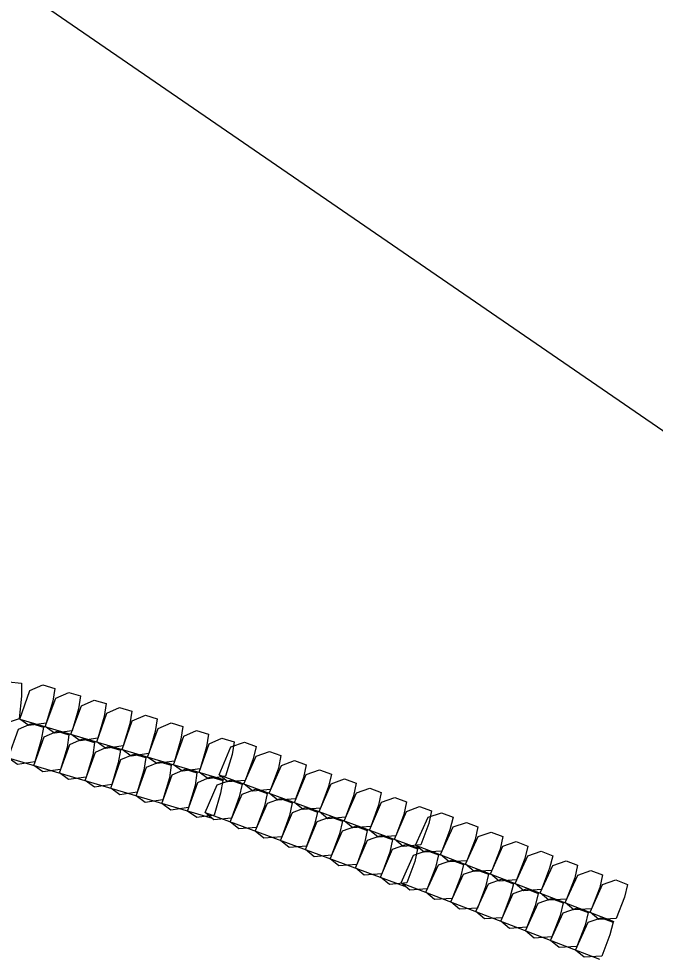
# Model space of a CAD drawing. Extents: x 465700 to 483515, y 488970 to 507540.
# Drawn here: x 475207.8 to 475267.7, y 502733.9 to 502822.3 of the extents above; entities that cross this region are included whole.
import ezdxf

# ---------------------------------------------------------------- set-up
doc = ezdxf.new("R2010")
doc.units = 0
doc.layers.add('Exist Plan Preparation Watershed Blue', color=7, linetype='Continuous')
doc.layers.add('Prop Erosion Embankment Toe Protection CELL', color=7, linetype='Continuous')

msp = doc.modelspace()

# ---------------------------------------------------------------- linework, layer by layer
at = {"layer": 'Exist Plan Preparation Watershed Blue'}
msp.add_lwpolyline([(475154.131, 502866.925), (475194.968, 502835.195), (475204.027, 502827.84), (475282.486, 502773.986), (475299.69, 502757.745), (475316.56, 502741.316), (475336.833, 502775.218), (475334.397, 502798.991), (475316.903, 502836.72), (475282.09, 502903.796), (475239.648, 503008.543), (475187.557, 503080.371), (475160.163, 503050.452), (475152.157, 503027.475), (475155.176, 502992.437), (475159.738, 502954.74), (475159.72, 502910.971), (475161.433, 502887.385)], close=True, dxfattribs=at)
at = {"layer": 'Prop Erosion Embankment Toe Protection CELL'}
for p, q in [((475207.938, 502756.483), (475227.11, 502750.788)), ((475206.856, 502752.84), (475226.028, 502747.145)), ((475226.69, 502751.247), (475245.461, 502744.345)), ((475225.378, 502747.681), (475244.15, 502740.778)), ((475245.192, 502744.636), (475263.854, 502737.444)), ((475243.826, 502741.09), (475262.488, 502733.898))]:
    msp.add_line(p, q, dxfattribs=at)
for points in [[(475208.083, 502759.855), (475208.107, 502758.646), (475207.884, 502756.508), (475206.32, 502755.967), (475205.361, 502756.419), (475205.806, 502759.238), (475206.889, 502759.98), (475208.083, 502759.855)], [(475211.244, 502759.36), (475211.046, 502758.167), (475210.434, 502756.106), (475208.797, 502755.862), (475207.938, 502756.483), (475208.893, 502759.172), (475210.118, 502759.695), (475211.244, 502759.36)], [(475213.641, 502758.649), (475213.467, 502757.448), (475212.855, 502755.387), (475211.194, 502755.151), (475210.335, 502755.771), (475211.314, 502758.453), (475212.538, 502758.976), (475213.641, 502758.649)], [(475216.061, 502757.93), (475215.887, 502756.729), (475215.275, 502754.668), (475213.614, 502754.432), (475212.755, 502755.052), (475213.734, 502757.734), (475214.935, 502758.264), (475216.061, 502757.93)], [(475218.482, 502757.211), (475218.284, 502756.018), (475217.672, 502753.957), (475216.034, 502753.713), (475215.176, 502754.333), (475216.131, 502757.022), (475217.331, 502757.552), (475218.482, 502757.211)], [(475220.878, 502756.499), (475220.68, 502755.306), (475220.068, 502753.245), (475218.431, 502753.001), (475217.572, 502753.621), (475218.527, 502756.31), (475219.752, 502756.833), (475220.878, 502756.499)], [(475223.275, 502755.787), (475223.101, 502754.587), (475222.489, 502752.526), (475220.828, 502752.289), (475219.969, 502752.909), (475220.948, 502755.592), (475222.172, 502756.114), (475223.275, 502755.787)], [(475210.162, 502755.718), (475209.964, 502754.525), (475209.352, 502752.464), (475207.715, 502752.22), (475206.856, 502752.84), (475207.811, 502755.529), (475209.036, 502756.052), (475210.162, 502755.718)], [(475212.559, 502755.006), (475212.385, 502753.806), (475211.773, 502751.745), (475210.112, 502751.508), (475209.253, 502752.128), (475210.232, 502754.81), (475211.456, 502755.333), (475212.559, 502755.006)], [(475225.695, 502755.068), (475225.521, 502753.868), (475224.909, 502751.807), (475223.248, 502751.57), (475222.389, 502752.19), (475223.368, 502754.873), (475224.569, 502755.403), (475225.695, 502755.068)], [(475214.979, 502754.287), (475214.805, 502753.087), (475214.193, 502751.026), (475212.532, 502750.789), (475211.673, 502751.409), (475212.652, 502754.091), (475213.853, 502754.621), (475214.979, 502754.287)], [(475228.116, 502754.349), (475227.918, 502753.156), (475227.306, 502751.095), (475225.668, 502750.851), (475224.81, 502751.471), (475225.765, 502754.161), (475226.965, 502754.691), (475228.116, 502754.349)], [(475230.172, 502753.909), (475229.899, 502752.731), (475229.157, 502750.713), (475227.508, 502750.573), (475226.69, 502751.247), (475227.814, 502753.87), (475229.07, 502754.314), (475230.172, 502753.909)], [(475217.4, 502753.568), (475217.202, 502752.375), (475216.59, 502750.314), (475214.953, 502750.07), (475214.094, 502750.69), (475215.049, 502753.38), (475216.249, 502753.91), (475217.4, 502753.568)], [(475232.519, 502753.046), (475232.269, 502751.859), (475231.527, 502749.841), (475229.854, 502749.711), (475229.036, 502750.384), (475230.184, 502752.999), (475231.439, 502753.443), (475232.519, 502753.046)], [(475219.796, 502752.856), (475219.598, 502751.663), (475218.986, 502749.602), (475217.349, 502749.358), (475216.49, 502749.978), (475217.445, 502752.668), (475218.67, 502753.191), (475219.796, 502752.856)], [(475234.889, 502752.175), (475234.639, 502750.988), (475233.897, 502748.97), (475232.224, 502748.839), (475231.406, 502749.513), (475232.554, 502752.127), (475233.786, 502752.58), (475234.889, 502752.175)], [(475222.193, 502752.144), (475222.019, 502750.944), (475221.407, 502748.883), (475219.746, 502748.646), (475218.887, 502749.267), (475219.866, 502751.949), (475221.09, 502752.472), (475222.193, 502752.144)], [(475224.613, 502751.425), (475224.439, 502750.225), (475223.827, 502748.164), (475222.166, 502747.927), (475221.307, 502748.548), (475222.286, 502751.23), (475223.487, 502751.76), (475224.613, 502751.425)], [(475237.259, 502751.303), (475236.985, 502750.125), (475236.243, 502748.107), (475234.594, 502747.968), (475233.776, 502748.641), (475234.9, 502751.265), (475236.132, 502751.717), (475237.259, 502751.303)], [(475227.034, 502750.706), (475226.836, 502749.513), (475226.224, 502747.452), (475224.586, 502747.209), (475223.728, 502747.829), (475224.683, 502750.518), (475225.883, 502751.048), (475227.034, 502750.706)], [(475239.605, 502750.44), (475239.332, 502749.262), (475238.59, 502747.244), (475236.94, 502747.105), (475236.122, 502747.779), (475237.247, 502750.402), (475238.502, 502750.846), (475239.605, 502750.44)], [(475228.861, 502750.342), (475228.588, 502749.164), (475227.846, 502747.146), (475226.196, 502747.007), (475225.378, 502747.681), (475226.503, 502750.304), (475227.758, 502750.748), (475228.861, 502750.342)], [(475231.207, 502749.479), (475230.958, 502748.293), (475230.216, 502746.275), (475228.543, 502746.144), (475227.725, 502746.818), (475228.873, 502749.432), (475230.128, 502749.876), (475231.207, 502749.479)], [(475241.951, 502749.578), (475241.701, 502748.391), (475240.959, 502746.373), (475239.287, 502746.242), (475238.469, 502746.916), (475239.617, 502749.53), (475240.872, 502749.974), (475241.951, 502749.578)], [(475233.577, 502748.608), (475233.327, 502747.421), (475232.585, 502745.403), (475230.912, 502745.273), (475230.095, 502745.946), (475231.243, 502748.561), (475232.474, 502749.014), (475233.577, 502748.608)], [(475244.321, 502748.706), (475244.071, 502747.519), (475243.329, 502745.502), (475241.656, 502745.371), (475240.839, 502746.045), (475241.986, 502748.659), (475243.218, 502749.112), (475244.321, 502748.706)], [(475235.947, 502747.737), (475235.674, 502746.559), (475234.932, 502744.541), (475233.282, 502744.401), (475232.465, 502745.075), (475233.589, 502747.698), (475234.821, 502748.151), (475235.947, 502747.737)], [(475246.691, 502747.835), (475246.418, 502746.657), (475245.676, 502744.639), (475244.026, 502744.499), (475243.209, 502745.173), (475244.333, 502747.796), (475245.565, 502748.249), (475246.691, 502747.835)], [(475238.294, 502746.874), (475238.02, 502745.696), (475237.278, 502743.678), (475235.629, 502743.539), (475234.811, 502744.212), (475235.935, 502746.835), (475237.191, 502747.279), (475238.294, 502746.874)], [(475248.716, 502747.243), (475248.424, 502746.07), (475247.651, 502744.063), (475245.999, 502743.95), (475245.192, 502744.636), (475246.357, 502747.241), (475247.619, 502747.666), (475248.716, 502747.243)], [(475240.64, 502746.011), (475240.39, 502744.824), (475239.648, 502742.806), (475237.975, 502742.676), (475237.157, 502743.349), (475238.305, 502745.964), (475239.561, 502746.408), (475240.64, 502746.011)], [(475251.048, 502746.344), (475250.78, 502745.162), (475250.007, 502743.155), (475248.332, 502743.051), (475247.525, 502743.737), (475248.713, 502746.333), (475249.975, 502746.758), (475251.048, 502746.344)], [(475243.01, 502745.14), (475242.76, 502743.953), (475242.018, 502741.935), (475240.345, 502741.804), (475239.527, 502742.478), (475240.675, 502745.092), (475241.907, 502745.545), (475243.01, 502745.14)], [(475253.404, 502745.436), (475253.136, 502744.254), (475252.363, 502742.247), (475250.688, 502742.143), (475249.881, 502742.829), (475251.069, 502745.425), (475252.308, 502745.859), (475253.404, 502745.436)], [(475245.38, 502744.268), (475245.106, 502743.09), (475244.364, 502741.072), (475242.715, 502740.933), (475241.897, 502741.607), (475243.021, 502744.23), (475244.253, 502744.682), (475245.38, 502744.268)], [(475255.76, 502744.528), (475255.469, 502743.355), (475254.696, 502741.349), (475253.044, 502741.235), (475252.237, 502741.921), (475253.402, 502744.526), (475254.641, 502744.96), (475255.76, 502744.528)], [(475247.349, 502743.697), (475247.058, 502742.524), (475246.284, 502740.518), (475244.633, 502740.404), (475243.826, 502741.09), (475244.991, 502743.695), (475246.253, 502744.12), (475247.349, 502743.697)], [(475258.093, 502743.629), (475257.802, 502742.456), (475257.029, 502740.45), (475255.377, 502740.336), (475254.57, 502741.022), (475255.735, 502743.627), (475256.997, 502744.052), (475258.093, 502743.629)], [(475249.682, 502742.799), (475249.414, 502741.616), (475248.64, 502739.61), (475246.966, 502739.505), (475246.159, 502740.191), (475247.347, 502742.787), (475248.609, 502743.212), (475249.682, 502742.799)], [(475260.426, 502742.73), (475260.158, 502741.548), (475259.385, 502739.542), (475257.71, 502739.437), (475256.903, 502740.123), (475258.091, 502742.719), (475259.353, 502743.144), (475260.426, 502742.73)], [(475252.038, 502741.891), (475251.77, 502740.708), (475250.997, 502738.702), (475249.322, 502738.597), (475248.515, 502739.283), (475249.703, 502741.88), (475250.942, 502742.313), (475252.038, 502741.891)], [(475262.782, 502741.822), (475262.514, 502740.64), (475261.741, 502738.634), (475260.066, 502738.529), (475259.259, 502739.215), (475260.447, 502741.811), (475261.686, 502742.245), (475262.782, 502741.822)], [(475254.394, 502740.983), (475254.102, 502739.809), (475253.329, 502737.803), (475251.678, 502737.689), (475250.871, 502738.375), (475252.036, 502740.981), (475253.274, 502741.414), (475254.394, 502740.983)], [(475265.138, 502740.914), (475264.847, 502739.741), (475264.074, 502737.735), (475262.422, 502737.621), (475261.615, 502738.307), (475262.78, 502740.912), (475264.018, 502741.346), (475265.138, 502740.914)], [(475256.727, 502740.084), (475256.435, 502738.91), (475255.662, 502736.904), (475254.011, 502736.79), (475253.203, 502737.476), (475254.368, 502740.082), (475255.63, 502740.506), (475256.727, 502740.084)], [(475259.06, 502739.185), (475258.791, 502738.002), (475258.018, 502735.996), (475256.343, 502735.891), (475255.536, 502736.577), (475256.724, 502739.174), (475257.986, 502739.598), (475259.06, 502739.185)], [(475261.416, 502738.277), (475261.147, 502737.094), (475260.374, 502735.088), (475258.7, 502734.983), (475257.892, 502735.669), (475259.08, 502738.266), (475260.319, 502738.699), (475261.416, 502738.277)], [(475263.772, 502737.369), (475263.48, 502736.195), (475262.707, 502734.189), (475261.056, 502734.075), (475260.248, 502734.761), (475261.413, 502737.367), (475262.652, 502737.8), (475263.772, 502737.369)]]:
    msp.add_lwpolyline(points, dxfattribs=at)

doc.saveas('drawing.dxf')
